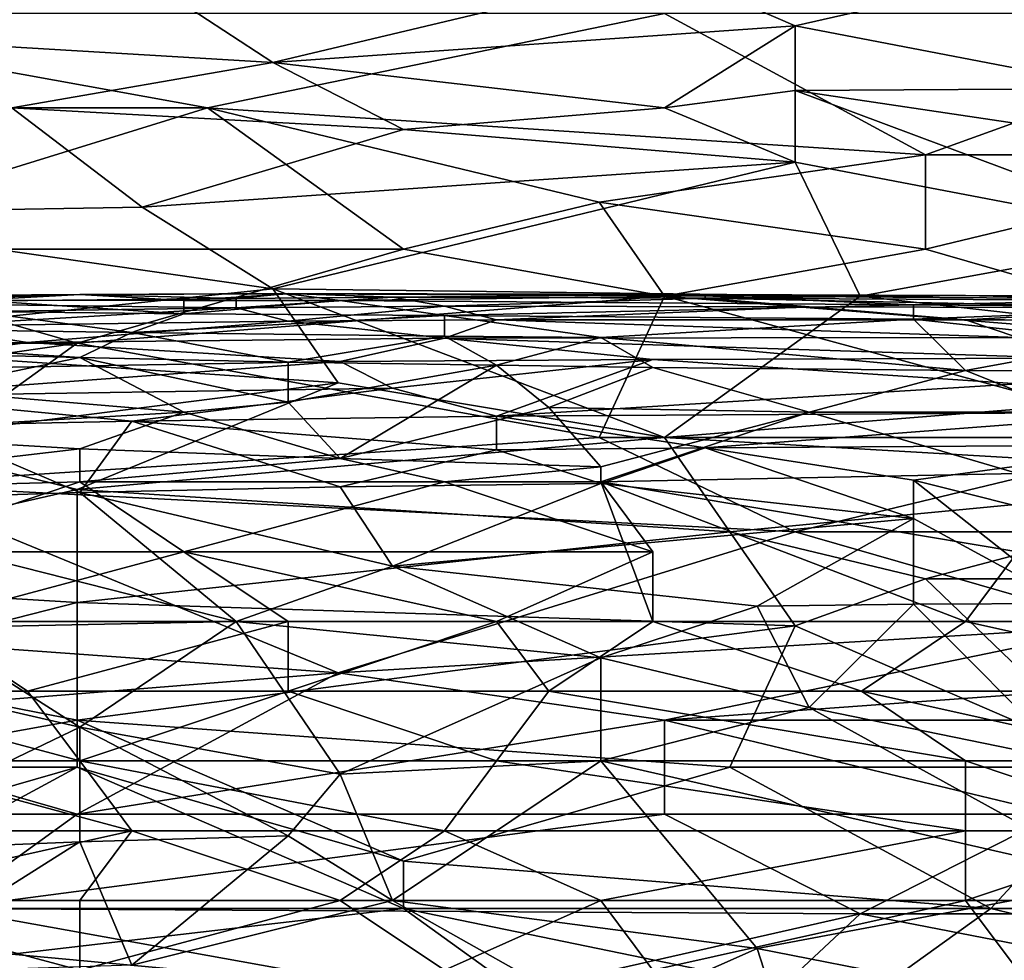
# Model space of a CAD drawing. Extents: x -160 to 10, y -10 to 160.
# Tile 305 of 450: x -0.0345 to -0.0095, y 0.2173 to 0.2411. Entities that reach past the tile are written whole.
import ezdxf

# ---------------------------------------------------------------- set-up
doc = ezdxf.new("R2010")
doc.units = 0

msp = doc.modelspace()

# ---------------------------------------------------------------- linework, layer by layer
for points in [[(-0.039681, 0.243328, 0.729236), (-0.031405, 0.242232, 0.726113), (-0.038026, 0.240652, 0.722991)], [(-0.018163, 0.242422, 0.726113), (-0.008232, 0.242492, 0.726134), (-0.014853, 0.24099, 0.722991)], [(-0.014853, 0.24099, 0.722991), (-0.008232, 0.242492, 0.726134), (-0.006577, 0.239397, 0.719868)], [(-0.038026, 0.240652, 0.722991), (-0.031405, 0.242232, 0.726113), (-0.028095, 0.240058, 0.72143)], [(-0.031405, 0.242232, 0.726113), (-0.018163, 0.242422, 0.726113), (-0.028095, 0.240058, 0.72143)], [(-0.014853, 0.24099, 0.722991), (-0.028095, 0.240058, 0.72143), (-0.018163, 0.242422, 0.726113)], [(-0.049613, 0.238909, 1.180661), (-0.02975, 0.238909, 1.180856), (-0.042992, 0.241297, 1.180875)], [(-0.02975, 0.238909, 1.180856), (-0.018163, 0.241297, 1.181162), (-0.042992, 0.241297, 1.180875)], [(-0.02975, 0.238909, 1.180856), (-0.011543, 0.237714, 1.180908), (-0.018163, 0.241297, 1.181162)], [(-0.011543, 0.237714, 1.180908), (-0.001611, 0.241297, 1.181295), (-0.018163, 0.241297, 1.181162)], [(-0.011543, 0.237714, 1.180908), (-0.001611, 0.237714, 1.180968), (-0.001611, 0.241297, 1.181295)], [(-0.028095, 0.240058, 0.72143), (-0.014853, 0.24099, 0.722991), (-0.018163, 0.238909, 0.719127)], [(-0.014853, 0.239352, 0.719868), (-0.018163, 0.238909, 0.719127), (-0.014853, 0.24099, 0.722991)], [(-0.014853, 0.239352, 0.719868), (-0.014853, 0.24099, 0.722991), (-0.006577, 0.239397, 0.719868)], [(-0.038026, 0.240652, 0.722991), (-0.028095, 0.240058, 0.72143), (-0.034716, 0.238909, 0.719505)], [(-0.028095, 0.240058, 0.72143), (-0.024784, 0.238359, 0.718307), (-0.034716, 0.238909, 0.719505)], [(-0.028095, 0.240058, 0.72143), (-0.018163, 0.238909, 0.719127), (-0.024784, 0.238359, 0.718307)], [(-0.014853, 0.239352, 0.719868), (-0.014853, 0.237531, 0.716746), (-0.018163, 0.238909, 0.719127)], [(-0.006577, 0.239397, 0.719868), (-0.003266, 0.237624, 0.716746), (-0.014853, 0.239352, 0.719868)], [(-0.003266, 0.237624, 0.716746), (-0.004922, 0.235637, 0.713624), (-0.014853, 0.239352, 0.719868)], [(-0.004922, 0.235637, 0.713624), (-0.014853, 0.237531, 0.716746), (-0.014853, 0.239352, 0.719868)], [(-0.041337, 0.235326, 1.18017), (-0.02975, 0.238909, 1.180856), (-0.049613, 0.238909, 1.180661)], [(-0.041337, 0.235326, 1.18017), (-0.024784, 0.235326, 1.180363), (-0.02975, 0.238909, 1.180856)], [(-0.034716, 0.238909, 0.719505), (-0.031405, 0.236393, 0.715185), (-0.041337, 0.236216, 0.715185)], [(-0.024784, 0.238359, 0.718307), (-0.031405, 0.236393, 0.715185), (-0.034716, 0.238909, 0.719505)], [(-0.019819, 0.23652, 1.180652), (-0.011543, 0.237714, 1.180908), (-0.02975, 0.238909, 1.180856)], [(-0.024784, 0.235326, 1.180363), (-0.019819, 0.23652, 1.180652), (-0.02975, 0.238909, 1.180856)], [(-0.024784, 0.238359, 0.718307), (-0.018163, 0.238909, 0.719127), (-0.014853, 0.237531, 0.716746)], [(-0.014853, 0.237531, 0.716746), (-0.031405, 0.236393, 0.715185), (-0.024784, 0.238359, 0.718307)], [(-0.011543, 0.235326, 1.180498), (-0.011543, 0.237714, 1.180908), (-0.019819, 0.23652, 1.180652)], [(-0.011543, 0.235326, 1.180498), (-0.001611, 0.237714, 1.180968), (-0.011543, 0.237714, 1.180908)], [(-0.001611, 0.237714, 1.180968), (-0.011543, 0.235326, 1.180498), (-0.003266, 0.232937, 1.179973)], [(-0.014853, 0.237531, 0.716746), (-0.028095, 0.23432, 0.712062), (-0.031405, 0.236393, 0.715185)], [(-0.013198, 0.234132, 0.711548), (-0.028095, 0.23432, 0.712062), (-0.014853, 0.237531, 0.716746)], [(-0.014853, 0.237531, 0.716746), (-0.004922, 0.235637, 0.713624), (-0.013198, 0.234132, 0.711548)], [(-0.024784, 0.235326, 1.180363), (-0.018163, 0.234132, 1.180186), (-0.019819, 0.23652, 1.180652)], [(-0.018163, 0.234132, 1.180186), (-0.011543, 0.235326, 1.180498), (-0.019819, 0.23652, 1.180652)], [(-0.028095, 0.23432, 0.712062), (-0.041337, 0.236216, 0.715185), (-0.031405, 0.236393, 0.715185)], [(-0.041337, 0.236216, 0.715185), (-0.028095, 0.23432, 0.712062), (-0.041337, 0.232937, 0.710528)], [(0.003354, 0.232271, 0.70894), (-0.013198, 0.234132, 0.711548), (-0.004922, 0.235637, 0.713624)], [(-0.049613, 0.232937, 1.179496), (-0.03306, 0.232937, 1.179682), (-0.041337, 0.235326, 1.18017)], [(-0.03306, 0.232937, 1.179682), (-0.024784, 0.235326, 1.180363), (-0.041337, 0.235326, 1.18017)], [(-0.03306, 0.232937, 1.179682), (-0.018163, 0.234132, 1.180186), (-0.024784, 0.235326, 1.180363)], [(-0.003266, 0.232937, 1.179973), (-0.011543, 0.235326, 1.180498), (-0.018163, 0.234132, 1.180186)], [(-0.041337, 0.232937, 0.710528), (-0.028095, 0.23432, 0.712062), (-0.02644, 0.231937, 0.70894)], [(-0.032991, 0.234178, 0.746671), (-0.027706, 0.234191, 0.746671), (-0.027706, 0.234202, 0.745225)], [(-0.032991, 0.234178, 0.745225), (-0.032991, 0.234178, 0.746671), (-0.027706, 0.234202, 0.745225)], [(-0.032991, 0.234178, 0.745225), (-0.027706, 0.234202, 0.745225), (-0.029027, 0.23407, 0.74378)], [(-0.029027, 0.23407, 0.74378), (-0.027706, 0.234202, 0.745225), (-0.025063, 0.234105, 0.74378)], [(-0.013198, 0.234132, 0.711548), (-0.018163, 0.230549, 0.707081), (-0.028095, 0.23432, 0.712062)], [(-0.018163, 0.230549, 0.707081), (-0.02644, 0.231937, 0.70894), (-0.028095, 0.23432, 0.712062)], [(-0.027706, 0.234202, 0.745225), (-0.027706, 0.234191, 0.746671), (-0.017134, 0.234172, 0.745225)], [(-0.027706, 0.234202, 0.745225), (-0.017134, 0.234172, 0.745225), (-0.025063, 0.234105, 0.74378)], [(-0.050169, 0.234056, 0.746671), (-0.035634, 0.234028, 0.748116), (-0.032991, 0.234178, 0.746671)], [(-0.050169, 0.234056, 0.746671), (-0.032991, 0.234178, 0.746671), (-0.032991, 0.234178, 0.745225)], [(-0.046205, 0.234032, 0.745225), (-0.050169, 0.234056, 0.746671), (-0.032991, 0.234178, 0.745225)], [(-0.046205, 0.234032, 0.745225), (-0.032991, 0.234178, 0.745225), (-0.039598, 0.233968, 0.74378)], [(-0.043562, 0.233626, 0.742335), (-0.039598, 0.233968, 0.74378), (-0.029027, 0.233833, 0.742335)], [(-0.039598, 0.233968, 0.74378), (-0.032991, 0.234178, 0.745225), (-0.029027, 0.23407, 0.74378)], [(-0.039598, 0.233968, 0.74378), (-0.029027, 0.23407, 0.74378), (-0.029027, 0.233833, 0.742335)], [(-0.035634, 0.234028, 0.748116), (-0.030348, 0.23402, 0.748116), (-0.032991, 0.234178, 0.746671)], [(-0.035634, 0.234028, 0.748116), (-0.030348, 0.233683, 0.749562), (-0.030348, 0.23402, 0.748116)], [(-0.035634, 0.233743, 0.749562), (-0.030348, 0.233683, 0.749562), (-0.035634, 0.234028, 0.748116)], [(-0.019819, 0.230549, 1.17912), (-0.018163, 0.234132, 1.180186), (-0.03306, 0.232937, 1.179682)], [(-0.032991, 0.234178, 0.746671), (-0.030348, 0.23402, 0.748116), (-0.027706, 0.234191, 0.746671)], [(-0.030348, 0.23402, 0.748116), (-0.026384, 0.234019, 0.748116), (-0.027706, 0.234191, 0.746671)], [(-0.030348, 0.23402, 0.748116), (-0.030348, 0.233683, 0.749562), (-0.026384, 0.234019, 0.748116)], [(-0.030348, 0.233683, 0.749562), (-0.023741, 0.23364, 0.749562), (-0.026384, 0.234019, 0.748116)], [(-0.029027, 0.233833, 0.742335), (-0.025063, 0.234105, 0.74378), (-0.023741, 0.233875, 0.742335)], [(-0.029027, 0.23407, 0.74378), (-0.025063, 0.234105, 0.74378), (-0.029027, 0.233833, 0.742335)], [(-0.027706, 0.234191, 0.746671), (-0.026384, 0.234019, 0.748116), (-0.017134, 0.234143, 0.746671)], [(-0.027706, 0.234191, 0.746671), (-0.017134, 0.234143, 0.746671), (-0.017134, 0.234172, 0.745225)], [(-0.026384, 0.234019, 0.748116), (-0.011849, 0.233912, 0.748116), (-0.017134, 0.234143, 0.746671)], [(-0.026384, 0.234019, 0.748116), (-0.023741, 0.23364, 0.749562), (-0.011849, 0.233912, 0.748116)], [(-0.025063, 0.234105, 0.74378), (-0.017134, 0.234172, 0.745225), (-0.017134, 0.234084, 0.74378)], [(-0.025063, 0.234105, 0.74378), (-0.017134, 0.234084, 0.74378), (-0.023741, 0.233875, 0.742335)], [(-0.023741, 0.233875, 0.742335), (-0.017134, 0.234084, 0.74378), (-0.014491, 0.233865, 0.742335)], [(-0.019819, 0.230549, 1.17912), (-0.004922, 0.230549, 1.179225), (-0.018163, 0.234132, 1.180186)], [(-0.018163, 0.234132, 1.180186), (-0.004922, 0.230549, 1.179225), (-0.003266, 0.232937, 1.179973)], [(-0.013198, 0.234132, 0.711548), (0.003354, 0.232271, 0.70894), (-0.018163, 0.230549, 0.707081)], [(-0.017134, 0.234172, 0.745225), (-0.017134, 0.234143, 0.746671), (-0.010527, 0.234147, 0.745225)], [(-0.017134, 0.234172, 0.745225), (-0.010527, 0.234147, 0.745225), (-0.017134, 0.234084, 0.74378)], [(-0.017134, 0.234084, 0.74378), (-0.010527, 0.234147, 0.745225), (-0.005242, 0.234024, 0.74378)], [(-0.017134, 0.234143, 0.746671), (-0.005242, 0.234054, 0.746671), (-0.010527, 0.234147, 0.745225)], [(-0.017134, 0.234143, 0.746671), (-0.011849, 0.233912, 0.748116), (-0.005242, 0.234054, 0.746671)], [(-0.017134, 0.234084, 0.74378), (-0.005242, 0.234024, 0.74378), (-0.005242, 0.233833, 0.742335)], [(-0.014491, 0.233865, 0.742335), (-0.017134, 0.234084, 0.74378), (-0.005242, 0.233833, 0.742335)], [(-0.011849, 0.233912, 0.748116), (-0.00392, 0.23385, 0.748116), (-0.005242, 0.234054, 0.746671)], [(-0.010527, 0.234147, 0.745225), (-0.005242, 0.234054, 0.746671), (0.006651, 0.234083, 0.745225)], [(-0.010527, 0.234147, 0.745225), (0.006651, 0.234083, 0.745225), (-0.005242, 0.234024, 0.74378)], [(-0.046205, 0.233418, 0.751007), (-0.03167, 0.233215, 0.751007), (-0.035634, 0.233743, 0.749562)], [(-0.043562, 0.233626, 0.742335), (-0.029027, 0.233833, 0.742335), (-0.036955, 0.233374, 0.740889)], [(-0.036955, 0.233374, 0.740889), (-0.029027, 0.233833, 0.742335), (-0.027706, 0.233499, 0.740889)], [(-0.035634, 0.233743, 0.749562), (-0.03167, 0.233215, 0.751007), (-0.030348, 0.233683, 0.749562)], [(-0.029027, 0.233833, 0.742335), (-0.023741, 0.233875, 0.742335), (-0.027706, 0.233499, 0.740889)], [(-0.027706, 0.233499, 0.740889), (-0.023741, 0.233875, 0.742335), (-0.02242, 0.233535, 0.740889)], [(-0.023741, 0.23364, 0.749562), (-0.011849, 0.233549, 0.749562), (-0.011849, 0.233912, 0.748116)], [(-0.023741, 0.233875, 0.742335), (-0.014491, 0.233865, 0.742335), (-0.02242, 0.233535, 0.740889)], [(-0.02242, 0.233535, 0.740889), (-0.014491, 0.233865, 0.742335), (-0.010527, 0.233528, 0.740889)], [(-0.014491, 0.233865, 0.742335), (-0.005242, 0.233833, 0.742335), (-0.010527, 0.233528, 0.740889)], [(-0.011849, 0.233912, 0.748116), (-0.011849, 0.233549, 0.749562), (-0.00392, 0.23385, 0.748116)], [(-0.011849, 0.233549, 0.749562), (-0.002599, 0.233485, 0.749562), (-0.00392, 0.23385, 0.748116)], [(-0.010527, 0.233528, 0.740889), (-0.005242, 0.233833, 0.742335), (-0.001277, 0.233519, 0.740889)], [(-0.027706, 0.233499, 0.740889), (-0.034313, 0.232959, 0.739475), (-0.036955, 0.233374, 0.740889)], [(-0.034313, 0.232959, 0.739475), (-0.027706, 0.233499, 0.740889), (-0.023741, 0.233065, 0.739444)], [(-0.030348, 0.233683, 0.749562), (-0.03167, 0.233215, 0.751007), (-0.023741, 0.23364, 0.749562)], [(-0.03167, 0.233215, 0.751007), (-0.023741, 0.233114, 0.751007), (-0.023741, 0.23364, 0.749562)], [(-0.027706, 0.233499, 0.740889), (-0.02242, 0.233535, 0.740889), (-0.023741, 0.233065, 0.739444)], [(-0.023741, 0.233114, 0.751007), (-0.019777, 0.233083, 0.751007), (-0.023741, 0.23364, 0.749562)], [(-0.023741, 0.23364, 0.749562), (-0.019777, 0.233083, 0.751007), (-0.011849, 0.233549, 0.749562)], [(-0.023741, 0.233065, 0.739444), (-0.02242, 0.233535, 0.740889), (-0.009206, 0.233086, 0.739444)], [(-0.02242, 0.233535, 0.740889), (-0.010527, 0.233528, 0.740889), (-0.009206, 0.233086, 0.739444)], [(-0.019777, 0.233083, 0.751007), (-0.010527, 0.232247, 0.752452), (-0.011849, 0.233549, 0.749562)], [(-0.011849, 0.233549, 0.749562), (-0.006563, 0.23297, 0.751007), (-0.002599, 0.233485, 0.749562)], [(-0.011849, 0.233549, 0.749562), (-0.010527, 0.232247, 0.752452), (-0.006563, 0.23297, 0.751007)], [(-0.010527, 0.233528, 0.740889), (-0.001277, 0.233519, 0.740889), (-0.009206, 0.233086, 0.739444)], [(-0.03167, 0.233215, 0.751007), (-0.046205, 0.233418, 0.751007), (-0.032991, 0.232578, 0.752452)], [(-0.032991, 0.232578, 0.752452), (-0.046205, 0.233418, 0.751007), (-0.04092, 0.23277, 0.752452)], [(-0.034313, 0.232959, 0.739475), (-0.04092, 0.232817, 0.739444), (-0.036955, 0.233374, 0.740889)], [(-0.027706, 0.232459, 0.752452), (-0.03167, 0.233215, 0.751007), (-0.032991, 0.232578, 0.752452)], [(-0.023741, 0.233114, 0.751007), (-0.03167, 0.233215, 0.751007), (-0.027706, 0.232459, 0.752452)], [(-0.04092, 0.232817, 0.739444), (-0.034313, 0.232959, 0.739475), (-0.039598, 0.232248, 0.737998)], [(-0.039598, 0.232248, 0.737998), (-0.034313, 0.232959, 0.739475), (-0.026384, 0.232476, 0.737998)], [(-0.034313, 0.232959, 0.739475), (-0.023741, 0.233065, 0.739444), (-0.026384, 0.232476, 0.737998)], [(-0.02242, 0.232379, 0.752452), (-0.023741, 0.233114, 0.751007), (-0.027706, 0.232459, 0.752452)], [(-0.018456, 0.232526, 0.737998), (-0.026384, 0.232476, 0.737998), (-0.023741, 0.233065, 0.739444)], [(-0.023741, 0.233114, 0.751007), (-0.02242, 0.232379, 0.752452), (-0.019777, 0.233083, 0.751007)], [(-0.023741, 0.233065, 0.739444), (-0.009206, 0.233086, 0.739444), (-0.007884, 0.232563, 0.737998)], [(-0.018456, 0.232526, 0.737998), (-0.023741, 0.233065, 0.739444), (-0.007884, 0.232563, 0.737998)], [(-0.02242, 0.232379, 0.752452), (-0.018456, 0.232324, 0.752452), (-0.019777, 0.233083, 0.751007)], [(-0.010527, 0.232247, 0.752452), (-0.019777, 0.233083, 0.751007), (-0.018456, 0.232324, 0.752452)], [(-0.010527, 0.232247, 0.752452), (0.002687, 0.232174, 0.752452), (-0.006563, 0.23297, 0.751007)], [(-0.057889, 0.229355, 1.178228), (-0.03306, 0.232937, 1.179682), (-0.049613, 0.232937, 1.179496)], [(-0.038026, 0.229355, 1.178441), (-0.03306, 0.232937, 1.179682), (-0.057889, 0.229355, 1.178228)], [(-0.041337, 0.232937, 0.710528), (-0.02644, 0.231937, 0.70894), (-0.038026, 0.230462, 0.707379)], [(-0.04092, 0.23277, 0.752452), (-0.036955, 0.231749, 0.753898), (-0.032991, 0.232578, 0.752452)], [(-0.03306, 0.232937, 1.179682), (-0.038026, 0.229355, 1.178441), (-0.019819, 0.230549, 1.17912)], [(-0.039598, 0.232248, 0.737998), (-0.026384, 0.232476, 0.737998), (-0.038277, 0.2316, 0.736553)], [(-0.038277, 0.2316, 0.736553), (-0.026384, 0.232476, 0.737998), (-0.025063, 0.231803, 0.736553)], [(-0.036955, 0.231749, 0.753898), (-0.030348, 0.23119, 0.754271), (-0.032991, 0.232578, 0.752452)], [(-0.030348, 0.23119, 0.754271), (-0.027706, 0.231443, 0.753898), (-0.032991, 0.232578, 0.752452)], [(-0.032991, 0.232578, 0.752452), (-0.027706, 0.231443, 0.753898), (-0.027706, 0.232459, 0.752452)], [(-0.027706, 0.231443, 0.753898), (-0.02242, 0.232379, 0.752452), (-0.027706, 0.232459, 0.752452)], [(-0.026384, 0.232476, 0.737998), (-0.018456, 0.232526, 0.737998), (-0.025063, 0.231803, 0.736553)], [(-0.018456, 0.232526, 0.737998), (-0.02242, 0.231087, 0.735108), (-0.025063, 0.231803, 0.736553)], [(-0.009206, 0.231905, 0.736553), (-0.02242, 0.231087, 0.735108), (-0.018456, 0.232526, 0.737998)], [(-0.018456, 0.232526, 0.737998), (-0.007884, 0.232563, 0.737998), (-0.009206, 0.231905, 0.736553)], [(-0.027706, 0.231443, 0.753898), (-0.026384, 0.230014, 0.755343), (-0.02242, 0.232379, 0.752452)], [(-0.02242, 0.232379, 0.752452), (-0.026384, 0.230014, 0.755343), (-0.021098, 0.231313, 0.753898)], [(-0.02242, 0.232379, 0.752452), (-0.021098, 0.231313, 0.753898), (-0.018456, 0.232324, 0.752452)], [(-0.021098, 0.231313, 0.753898), (-0.014491, 0.23119, 0.753958), (-0.018456, 0.232324, 0.752452)], [(-0.018456, 0.232324, 0.752452), (-0.014491, 0.23119, 0.753958), (-0.010527, 0.232247, 0.752452)], [(-0.018163, 0.230549, 0.707081), (0.003354, 0.232271, 0.70894), (-0.001611, 0.229581, 0.705817)], [(-0.014491, 0.23119, 0.753958), (-0.007884, 0.23119, 0.753851), (-0.010527, 0.232247, 0.752452)], [(-0.010527, 0.232247, 0.752452), (-0.007884, 0.23119, 0.753851), (0.002687, 0.232174, 0.752452)], [(-0.036955, 0.231749, 0.753898), (-0.039598, 0.230649, 0.755343), (-0.030348, 0.23119, 0.754271)], [(-0.025063, 0.231803, 0.736553), (-0.03167, 0.230959, 0.735108), (-0.038277, 0.2316, 0.736553)], [(-0.03306, 0.229232, 0.705817), (-0.038026, 0.230462, 0.707379), (-0.02644, 0.231937, 0.70894)], [(-0.03306, 0.229232, 0.705817), (-0.02644, 0.231937, 0.70894), (-0.018163, 0.230549, 0.707081)], [(-0.02242, 0.231087, 0.735108), (-0.03167, 0.230959, 0.735108), (-0.025063, 0.231803, 0.736553)], [(-0.005242, 0.23119, 0.735146), (-0.02242, 0.231087, 0.735108), (-0.009206, 0.231905, 0.736553)], [(-0.03167, 0.230959, 0.735108), (-0.036955, 0.230854, 0.735108), (-0.038277, 0.2316, 0.736553)], [(-0.030348, 0.23119, 0.754271), (-0.026384, 0.230014, 0.755343), (-0.027706, 0.231443, 0.753898)], [(-0.026384, 0.230014, 0.755343), (-0.019777, 0.229808, 0.755343), (-0.021098, 0.231313, 0.753898)], [(-0.014491, 0.23119, 0.753958), (-0.021098, 0.231313, 0.753898), (-0.019777, 0.229808, 0.755343)], [(-0.030348, 0.23119, 0.754271), (-0.039598, 0.230649, 0.755343), (-0.032991, 0.23026, 0.755343)], [(-0.036955, 0.230854, 0.735108), (-0.03167, 0.230959, 0.735108), (-0.032991, 0.229152, 0.732217)], [(-0.026384, 0.230014, 0.755343), (-0.030348, 0.23119, 0.754271), (-0.032991, 0.23026, 0.755343)], [(-0.032991, 0.229152, 0.732217), (-0.03167, 0.230959, 0.735108), (-0.026384, 0.229299, 0.732217)], [(-0.03167, 0.230959, 0.735108), (-0.02242, 0.231087, 0.735108), (-0.02242, 0.230237, 0.733662)], [(-0.026384, 0.229299, 0.732217), (-0.03167, 0.230959, 0.735108), (-0.02242, 0.230237, 0.733662)], [(-0.02242, 0.231087, 0.735108), (-0.005242, 0.23119, 0.735146), (-0.017134, 0.230287, 0.733662)], [(-0.02242, 0.230237, 0.733662), (-0.02242, 0.231087, 0.735108), (-0.017134, 0.230287, 0.733662)], [(-0.019777, 0.229421, 0.755653), (-0.009206, 0.229632, 0.755343), (-0.014491, 0.23119, 0.753958)], [(-0.019777, 0.229808, 0.755343), (-0.019777, 0.229421, 0.755653), (-0.014491, 0.23119, 0.753958)], [(-0.017134, 0.230287, 0.733662), (-0.005242, 0.23119, 0.735146), (-0.005242, 0.230363, 0.733662)], [(-0.007884, 0.23119, 0.753851), (-0.014491, 0.23119, 0.753958), (-0.009206, 0.229632, 0.755343)], [(-0.04092, 0.2289, 0.732217), (-0.036955, 0.230854, 0.735108), (-0.032991, 0.229152, 0.732217)], [(-0.03306, 0.229232, 0.705817), (-0.042992, 0.226966, 0.703576), (-0.038026, 0.230462, 0.707379)], [(-0.039598, 0.230649, 0.755343), (-0.042241, 0.229182, 0.756789), (-0.032991, 0.23026, 0.755343)], [(-0.038026, 0.229355, 1.178441), (-0.014853, 0.22816, 1.178277), (-0.019819, 0.230549, 1.17912)], [(-0.016508, 0.22816, 0.704345), (-0.03306, 0.229232, 0.705817), (-0.018163, 0.230549, 0.707081)], [(-0.014853, 0.22816, 1.178277), (-0.004922, 0.230549, 1.179225), (-0.019819, 0.230549, 1.17912)], [(-0.016508, 0.22816, 0.704345), (-0.018163, 0.230549, 0.707081), (-0.001611, 0.229581, 0.705817)], [(-0.003266, 0.22816, 1.178348), (-0.004922, 0.230549, 1.179225), (-0.014853, 0.22816, 1.178277)], [(-0.042241, 0.229182, 0.756789), (-0.032991, 0.229421, 0.756054), (-0.032991, 0.23026, 0.755343)], [(-0.032991, 0.23026, 0.755343), (-0.032991, 0.229421, 0.756054), (-0.026384, 0.230014, 0.755343)], [(-0.019777, 0.229384, 0.732217), (-0.026384, 0.229299, 0.732217), (-0.02242, 0.230237, 0.733662)], [(-0.017134, 0.230287, 0.733662), (-0.019777, 0.229384, 0.732217), (-0.02242, 0.230237, 0.733662)], [(-0.011849, 0.228496, 0.730772), (-0.019777, 0.229384, 0.732217), (-0.017134, 0.230287, 0.733662)], [(-0.017134, 0.230287, 0.733662), (-0.005242, 0.230363, 0.733662), (-0.011849, 0.229464, 0.732217)], [(-0.011849, 0.229464, 0.732217), (-0.011849, 0.228496, 0.730772), (-0.017134, 0.230287, 0.733662)], [(-0.00392, 0.227476, 0.729326), (-0.011849, 0.229464, 0.732217), (-0.005242, 0.230363, 0.733662)], [(-0.032991, 0.229421, 0.756054), (-0.023741, 0.229421, 0.755747), (-0.026384, 0.230014, 0.755343)], [(-0.026384, 0.230014, 0.755343), (-0.023741, 0.229421, 0.755747), (-0.019777, 0.229808, 0.755343)], [(-0.023741, 0.229421, 0.755747), (-0.019777, 0.229421, 0.755653), (-0.019777, 0.229808, 0.755343)], [(-0.019777, 0.229421, 0.755653), (-0.009206, 0.227652, 0.7566), (-0.009206, 0.229632, 0.755343)], [(-0.011543, 0.226966, 0.703032), (-0.016508, 0.22816, 0.704345), (-0.001611, 0.229581, 0.705817)], [(-0.007884, 0.226337, 0.727881), (-0.011849, 0.229464, 0.732217), (-0.00392, 0.227476, 0.729326)], [(-0.011849, 0.228496, 0.730772), (-0.011849, 0.229464, 0.732217), (-0.007884, 0.226337, 0.727881)], [(-0.011543, 0.226966, 0.703032), (-0.001611, 0.229581, 0.705817), (0.000044, 0.226966, 0.703006)], [(-0.02644, 0.224578, 1.176416), (-0.038026, 0.229355, 1.178441), (-0.042992, 0.225772, 1.176804)], [(-0.03306, 0.229232, 0.705817), (-0.03306, 0.226365, 0.702695), (-0.042992, 0.226966, 0.703576)], [(-0.032991, 0.229421, 0.756054), (-0.042241, 0.229182, 0.756789), (-0.038277, 0.227652, 0.757513)], [(-0.030348, 0.227652, 0.757092), (-0.032991, 0.229421, 0.756054), (-0.038277, 0.227652, 0.757513)], [(-0.038026, 0.229355, 1.178441), (-0.02644, 0.224578, 1.176416), (-0.014853, 0.22816, 1.178277)], [(-0.03306, 0.226365, 0.702695), (-0.03306, 0.229232, 0.705817), (-0.016508, 0.22816, 0.704345)], [(-0.032991, 0.229421, 0.756054), (-0.030348, 0.227652, 0.757092), (-0.023741, 0.229421, 0.755747)], [(-0.032991, 0.229152, 0.732217), (-0.026384, 0.229299, 0.732217), (-0.025063, 0.227282, 0.729326)], [(-0.030348, 0.227652, 0.757092), (-0.018456, 0.227652, 0.756749), (-0.023741, 0.229421, 0.755747)], [(-0.019777, 0.229384, 0.732217), (-0.025063, 0.227282, 0.729326), (-0.026384, 0.229299, 0.732217)], [(-0.011849, 0.228496, 0.730772), (-0.025063, 0.227282, 0.729326), (-0.019777, 0.229384, 0.732217)], [(-0.019777, 0.229421, 0.755653), (-0.023741, 0.229421, 0.755747), (-0.018456, 0.227652, 0.756749)], [(-0.009206, 0.227652, 0.7566), (-0.019777, 0.229421, 0.755653), (-0.010527, 0.225883, 0.757324)], [(-0.010527, 0.225883, 0.757324), (-0.019777, 0.229421, 0.755653), (-0.018456, 0.225883, 0.75748)], [(-0.019777, 0.229421, 0.755653), (-0.018456, 0.227652, 0.756749), (-0.018456, 0.225883, 0.75748)], [(-0.029027, 0.225883, 0.727741), (-0.04092, 0.2289, 0.732217), (-0.032991, 0.229152, 0.732217)], [(-0.025063, 0.227282, 0.729326), (-0.029027, 0.225883, 0.727741), (-0.032991, 0.229152, 0.732217)], [(-0.036955, 0.225725, 0.727881), (-0.04092, 0.2289, 0.732217), (-0.029027, 0.225883, 0.727741)], [(-0.015813, 0.226268, 0.727881), (-0.025063, 0.227282, 0.729326), (-0.011849, 0.228496, 0.730772)], [(-0.011849, 0.226323, 0.727881), (-0.015813, 0.226268, 0.727881), (-0.011849, 0.228496, 0.730772)], [(-0.011849, 0.226323, 0.727881), (-0.011849, 0.228496, 0.730772), (-0.007884, 0.226337, 0.727881)], [(-0.03306, 0.226365, 0.702695), (-0.016508, 0.22816, 0.704345), (-0.014853, 0.225772, 0.701833)], [(-0.02644, 0.224578, 1.176416), (-0.006577, 0.225772, 1.177246), (-0.014853, 0.22816, 1.178277)], [(-0.011543, 0.226966, 0.703032), (-0.014853, 0.225772, 0.701833), (-0.016508, 0.22816, 0.704345)], [(-0.014853, 0.22816, 1.178277), (-0.006577, 0.225772, 1.177246), (-0.003266, 0.22816, 1.178348)], [(-0.030348, 0.227652, 0.757092), (-0.038277, 0.227652, 0.757513), (-0.036955, 0.225883, 0.758268)], [(-0.036955, 0.225883, 0.758268), (-0.027706, 0.225883, 0.757771), (-0.030348, 0.227652, 0.757092)], [(-0.02242, 0.225883, 0.757577), (-0.018456, 0.227652, 0.756749), (-0.030348, 0.227652, 0.757092)], [(-0.027706, 0.225883, 0.757771), (-0.02242, 0.225883, 0.757577), (-0.030348, 0.227652, 0.757092)], [(-0.02242, 0.225883, 0.757577), (-0.018456, 0.225883, 0.75748), (-0.018456, 0.227652, 0.756749)], [(-0.005242, 0.225883, 0.757266), (-0.009206, 0.227652, 0.7566), (-0.010527, 0.225883, 0.757324)], [(-0.029027, 0.225883, 0.727741), (-0.025063, 0.227282, 0.729326), (-0.019777, 0.224957, 0.726435)], [(-0.015813, 0.226268, 0.727881), (-0.019777, 0.224957, 0.726435), (-0.025063, 0.227282, 0.729326)], [(-0.03306, 0.226365, 0.702695), (-0.039681, 0.224671, 0.701134), (-0.042992, 0.226966, 0.703576)], [(-0.014853, 0.225772, 0.701833), (-0.011543, 0.226966, 0.703032), (-0.006577, 0.222189, 0.698366)], [(0.000044, 0.226966, 0.703006), (-0.006577, 0.222189, 0.698366), (-0.011543, 0.226966, 0.703032)], [(-0.03306, 0.226365, 0.702695), (-0.03306, 0.223383, 0.699731), (-0.039681, 0.224671, 0.701134)], [(-0.03306, 0.223383, 0.699731), (-0.03306, 0.226365, 0.702695), (-0.014853, 0.225772, 0.701833)], [(-0.019777, 0.224957, 0.726435), (-0.015813, 0.226268, 0.727881), (-0.014491, 0.223703, 0.72499)], [(-0.015813, 0.226268, 0.727881), (-0.011849, 0.226323, 0.727881), (-0.014491, 0.223703, 0.72499)], [(-0.014491, 0.223703, 0.72499), (-0.011849, 0.226323, 0.727881), (-0.007884, 0.222349, 0.723545)], [(-0.007884, 0.222349, 0.723545), (-0.011849, 0.226323, 0.727881), (-0.007884, 0.226337, 0.727881)], [(-0.041337, 0.223383, 1.175545), (-0.02644, 0.224578, 1.176416), (-0.042992, 0.225772, 1.176804)], [(-0.034313, 0.224114, 0.758538), (-0.036955, 0.225883, 0.758268), (-0.039598, 0.224114, 0.758932)], [(-0.029027, 0.225883, 0.727741), (-0.032991, 0.223206, 0.72499), (-0.036955, 0.225725, 0.727881)], [(-0.034313, 0.224114, 0.758538), (-0.027706, 0.225883, 0.757771), (-0.036955, 0.225883, 0.758268)], [(-0.036955, 0.224114, 0.726091), (-0.036955, 0.225725, 0.727881), (-0.032991, 0.223206, 0.72499)], [(-0.027706, 0.224114, 0.758206), (-0.027706, 0.225883, 0.757771), (-0.034313, 0.224114, 0.758538)], [(-0.016508, 0.222189, 0.698397), (-0.03306, 0.223383, 0.699731), (-0.014853, 0.225772, 0.701833)], [(-0.032991, 0.223206, 0.72499), (-0.029027, 0.225883, 0.727741), (-0.026384, 0.222011, 0.723545)], [(-0.029027, 0.225883, 0.727741), (-0.019777, 0.224957, 0.726435), (-0.026384, 0.222011, 0.723545)], [(-0.027706, 0.224114, 0.758206), (-0.021098, 0.224114, 0.757977), (-0.02242, 0.225883, 0.757577)], [(-0.027706, 0.224114, 0.758206), (-0.02242, 0.225883, 0.757577), (-0.027706, 0.225883, 0.757771)], [(-0.018163, 0.223383, 1.175864), (-0.006577, 0.225772, 1.177246), (-0.02644, 0.224578, 1.176416)], [(-0.021098, 0.224114, 0.757977), (-0.018456, 0.225883, 0.75748), (-0.02242, 0.225883, 0.757577)], [(-0.021098, 0.224114, 0.757977), (-0.01317, 0.224114, 0.757797), (-0.018456, 0.225883, 0.75748)], [(-0.01317, 0.224114, 0.757797), (-0.010527, 0.225883, 0.757324), (-0.018456, 0.225883, 0.75748)], [(-0.018163, 0.223383, 1.175864), (-0.001611, 0.224578, 1.176616), (-0.006577, 0.225772, 1.177246)], [(-0.016508, 0.222189, 0.698397), (-0.014853, 0.225772, 0.701833), (-0.006577, 0.222189, 0.698366)], [(-0.01317, 0.224114, 0.757797), (-0.002599, 0.224114, 0.757662), (-0.010527, 0.225883, 0.757324)], [(-0.002599, 0.224114, 0.757662), (-0.005242, 0.225883, 0.757266), (-0.010527, 0.225883, 0.757324)], [(-0.026384, 0.222011, 0.723545), (-0.019777, 0.224957, 0.726435), (-0.019777, 0.222345, 0.723726)], [(-0.019777, 0.224957, 0.726435), (-0.014491, 0.223703, 0.72499), (-0.019777, 0.222345, 0.723726)], [(-0.02644, 0.224578, 1.176416), (-0.041337, 0.223383, 1.175545), (-0.03306, 0.220995, 1.174205)], [(-0.039681, 0.222189, 0.698747), (-0.039681, 0.224671, 0.701134), (-0.03306, 0.223383, 0.699731)], [(-0.018163, 0.223383, 1.175864), (-0.02644, 0.224578, 1.176416), (-0.03306, 0.220995, 1.174205)], [(-0.008232, 0.223383, 1.175907), (-0.001611, 0.224578, 1.176616), (-0.018163, 0.223383, 1.175864)], [(-0.032991, 0.222345, 0.758659), (-0.034313, 0.224114, 0.758538), (-0.039598, 0.224114, 0.758932)], [(-0.038277, 0.222345, 0.759064), (-0.032991, 0.222345, 0.758659), (-0.039598, 0.224114, 0.758932)], [(-0.036955, 0.224114, 0.726091), (-0.032991, 0.223206, 0.72499), (-0.039598, 0.220028, 0.722099)], [(-0.032991, 0.222345, 0.758659), (-0.027706, 0.224114, 0.758206), (-0.034313, 0.224114, 0.758538)], [(-0.027706, 0.224114, 0.758206), (-0.032991, 0.222345, 0.758659), (-0.02242, 0.222345, 0.758169)], [(-0.02242, 0.222345, 0.758169), (-0.021098, 0.224114, 0.757977), (-0.027706, 0.224114, 0.758206)], [(-0.02242, 0.222345, 0.758169), (-0.010527, 0.222345, 0.757887), (-0.021098, 0.224114, 0.757977)], [(-0.010527, 0.222345, 0.757887), (-0.01317, 0.224114, 0.757797), (-0.021098, 0.224114, 0.757977)], [(-0.005242, 0.222345, 0.757827), (-0.002599, 0.224114, 0.757662), (-0.01317, 0.224114, 0.757797)], [(-0.010527, 0.222345, 0.757887), (-0.005242, 0.222345, 0.757827), (-0.01317, 0.224114, 0.757797)], [(-0.006563, 0.219331, 0.720654), (-0.019777, 0.222345, 0.723726), (-0.014491, 0.223703, 0.72499)], [(-0.007884, 0.222349, 0.723545), (-0.006563, 0.219331, 0.720654), (-0.014491, 0.223703, 0.72499)], [(-0.056233, 0.220995, 1.17392), (-0.03306, 0.220995, 1.174205), (-0.041337, 0.223383, 1.175545)], [(-0.03306, 0.222189, 0.69861), (-0.039681, 0.222189, 0.698747), (-0.03306, 0.223383, 0.699731)], [(-0.018163, 0.220995, 1.174378), (-0.018163, 0.223383, 1.175864), (-0.03306, 0.220995, 1.174205)], [(-0.016508, 0.222189, 0.698397), (-0.024784, 0.2198, 0.696497), (-0.03306, 0.223383, 0.699731)], [(-0.03306, 0.222189, 0.69861), (-0.03306, 0.223383, 0.699731), (-0.024784, 0.2198, 0.696497)], [(-0.008232, 0.223383, 1.175907), (-0.018163, 0.223383, 1.175864), (-0.008232, 0.220995, 1.174423)], [(-0.008232, 0.220995, 1.174423), (-0.018163, 0.223383, 1.175864), (-0.018163, 0.220995, 1.174378)], [(-0.032991, 0.223206, 0.72499), (-0.032991, 0.220294, 0.722099), (-0.039598, 0.220028, 0.722099)], [(-0.026384, 0.222011, 0.723545), (-0.027706, 0.220444, 0.722099), (-0.032991, 0.223206, 0.72499)], [(-0.032991, 0.220294, 0.722099), (-0.032991, 0.223206, 0.72499), (-0.027706, 0.220444, 0.722099)], [(-0.044884, 0.220576, 0.759648), (-0.03167, 0.220576, 0.758543), (-0.038277, 0.222345, 0.759064)], [(-0.03167, 0.220576, 0.758543), (-0.032991, 0.222345, 0.758659), (-0.038277, 0.222345, 0.759064)], [(-0.023741, 0.220576, 0.758179), (-0.02242, 0.222345, 0.758169), (-0.032991, 0.222345, 0.758659)], [(-0.03167, 0.220576, 0.758543), (-0.023741, 0.220576, 0.758179), (-0.032991, 0.222345, 0.758659)], [(-0.019777, 0.222345, 0.723726), (-0.025063, 0.218807, 0.720492), (-0.026384, 0.222011, 0.723545)], [(-0.015813, 0.217588, 0.719208), (-0.025063, 0.218807, 0.720492), (-0.019777, 0.222345, 0.723726)], [(-0.023741, 0.220576, 0.758179), (-0.010527, 0.220576, 0.757827), (-0.02242, 0.222345, 0.758169)], [(-0.010527, 0.220576, 0.757827), (-0.010527, 0.222345, 0.757887), (-0.02242, 0.222345, 0.758169)], [(-0.015813, 0.217588, 0.719208), (-0.019777, 0.222345, 0.723726), (-0.006563, 0.219331, 0.720654)], [(-0.005242, 0.220576, 0.75775), (-0.005242, 0.222345, 0.757827), (-0.010527, 0.222345, 0.757887)], [(-0.010527, 0.220576, 0.757827), (-0.005242, 0.220576, 0.75775), (-0.010527, 0.222345, 0.757887)], [(-0.041337, 0.2198, 0.696706), (-0.039681, 0.222189, 0.698747), (-0.03306, 0.222189, 0.69861)], [(-0.041337, 0.2198, 0.696706), (-0.03306, 0.222189, 0.69861), (-0.039681, 0.218606, 0.69577)], [(-0.039681, 0.218606, 0.69577), (-0.03306, 0.222189, 0.69861), (-0.024784, 0.218606, 0.695594)], [(-0.03306, 0.222189, 0.69861), (-0.024784, 0.2198, 0.696497), (-0.024784, 0.218606, 0.695594)], [(-0.027706, 0.220444, 0.722099), (-0.026384, 0.222011, 0.723545), (-0.025063, 0.218807, 0.720492)], [(-0.009887, 0.218606, 0.695457), (-0.024784, 0.2198, 0.696497), (-0.016508, 0.222189, 0.698397)], [(-0.006577, 0.222189, 0.698366), (-0.009887, 0.218606, 0.695457), (-0.016508, 0.222189, 0.698397)], [(-0.001611, 0.218606, 0.695423), (-0.009887, 0.218606, 0.695457), (-0.006577, 0.222189, 0.698366)], [(-0.056233, 0.220995, 1.17392), (-0.036371, 0.218606, 1.172523), (-0.03306, 0.220995, 1.174205)], [(-0.036371, 0.218606, 1.172523), (-0.013198, 0.21847, 1.172621), (-0.018163, 0.220995, 1.174378)], [(-0.036371, 0.218606, 1.172523), (-0.018163, 0.220995, 1.174378), (-0.03306, 0.220995, 1.174205)], [(-0.013198, 0.21847, 1.172621), (-0.008232, 0.220995, 1.174423), (-0.018163, 0.220995, 1.174378)], [(-0.013198, 0.21847, 1.172621), (-0.001611, 0.218468, 1.172621), (-0.008232, 0.220995, 1.174423)], [(-0.039598, 0.218807, 0.758964), (-0.03167, 0.220576, 0.758543), (-0.044884, 0.220576, 0.759648)], [(-0.039598, 0.218807, 0.758964), (-0.032991, 0.218807, 0.75843), (-0.03167, 0.220576, 0.758543)], [(-0.032991, 0.218807, 0.75843), (-0.026384, 0.218807, 0.758079), (-0.03167, 0.220576, 0.758543)], [(-0.03167, 0.220576, 0.758543), (-0.026384, 0.218807, 0.758079), (-0.023741, 0.220576, 0.758179)], [(-0.026384, 0.218807, 0.758079), (-0.019777, 0.218807, 0.75782), (-0.023741, 0.220576, 0.758179)], [(-0.019777, 0.218807, 0.75782), (-0.010527, 0.220576, 0.757827), (-0.023741, 0.220576, 0.758179)], [(-0.019777, 0.218807, 0.75782), (-0.010527, 0.218807, 0.757574), (-0.010527, 0.220576, 0.757827)], [(-0.010527, 0.218807, 0.757574), (-0.00392, 0.218807, 0.757499), (-0.005242, 0.220576, 0.75775)], [(-0.010527, 0.218807, 0.757574), (-0.005242, 0.220576, 0.75775), (-0.010527, 0.220576, 0.757827)], [(-0.039598, 0.220028, 0.722099), (-0.032991, 0.220294, 0.722099), (-0.038277, 0.216953, 0.719208)], [(-0.038277, 0.216953, 0.719208), (-0.032991, 0.220294, 0.722099), (-0.03167, 0.217168, 0.719208)], [(-0.027706, 0.220444, 0.722099), (-0.03167, 0.217168, 0.719208), (-0.032991, 0.220294, 0.722099)], [(-0.03167, 0.217168, 0.719208), (-0.027706, 0.220444, 0.722099), (-0.025063, 0.218807, 0.720492)], [(-0.024784, 0.218606, 0.695594), (-0.024784, 0.2198, 0.696497), (-0.009887, 0.218606, 0.695457)], [(-0.015813, 0.217588, 0.719208), (-0.006563, 0.219331, 0.720654), (-0.007884, 0.216032, 0.717763)], [(-0.032991, 0.217038, 0.758115), (-0.032991, 0.218807, 0.75843), (-0.039598, 0.218807, 0.758964)], [(-0.036955, 0.215269, 0.758005), (-0.032991, 0.217038, 0.758115), (-0.039598, 0.218807, 0.758964)], [(-0.032991, 0.217038, 0.758115), (-0.023741, 0.217038, 0.757591), (-0.026384, 0.218807, 0.758079)], [(-0.032991, 0.218807, 0.75843), (-0.032991, 0.217038, 0.758115), (-0.026384, 0.218807, 0.758079)], [(-0.03167, 0.217168, 0.719208), (-0.025063, 0.218807, 0.720492), (-0.019777, 0.215832, 0.717763)], [(-0.023741, 0.217038, 0.757591), (-0.019777, 0.218807, 0.75782), (-0.026384, 0.218807, 0.758079)], [(-0.025063, 0.218807, 0.720492), (-0.015813, 0.217588, 0.719208), (-0.019777, 0.215832, 0.717763)], [(-0.023741, 0.217038, 0.757591), (-0.018456, 0.217038, 0.757387), (-0.019777, 0.218807, 0.75782)], [(-0.018456, 0.217038, 0.757387), (-0.010527, 0.218807, 0.757574), (-0.019777, 0.218807, 0.75782)], [(-0.018456, 0.217038, 0.757387), (-0.007884, 0.215269, 0.756701), (-0.010527, 0.218807, 0.757574)], [(-0.007884, 0.215269, 0.756701), (-0.00392, 0.218807, 0.757499), (-0.010527, 0.218807, 0.757574)], [(-0.041337, 0.216218, 1.170664), (-0.023129, 0.216218, 1.170811), (-0.036371, 0.218606, 1.172523)], [(-0.039681, 0.218606, 0.69577), (-0.024784, 0.218606, 0.695594), (-0.034716, 0.217443, 0.694889)], [(-0.036371, 0.218606, 1.172523), (-0.023129, 0.216218, 1.170811), (-0.013198, 0.21847, 1.172621)], [(-0.034716, 0.217443, 0.694889), (-0.024784, 0.218606, 0.695594), (-0.021474, 0.216218, 0.693964)], [(-0.024784, 0.218606, 0.695594), (-0.009887, 0.218606, 0.695457), (-0.013198, 0.216218, 0.693917)], [(-0.021474, 0.216218, 0.693964), (-0.024784, 0.218606, 0.695594), (-0.013198, 0.216218, 0.693917)], [(-0.023129, 0.216218, 1.170811), (-0.018163, 0.213829, 1.168808), (-0.013198, 0.21847, 1.172621)], [(-0.001611, 0.216218, 1.170852), (-0.013198, 0.21847, 1.172621), (-0.018163, 0.213829, 1.168808)], [(-0.013198, 0.216218, 0.693917), (-0.009887, 0.218606, 0.695457), (0.000044, 0.216218, 0.69387)], [(-0.013198, 0.21847, 1.172621), (-0.001611, 0.216218, 1.170852), (-0.001611, 0.218468, 1.172621)], [(0.000044, 0.216218, 0.69387), (-0.009887, 0.218606, 0.695457), (-0.001611, 0.218606, 0.695423)], [(-0.015813, 0.217588, 0.719208), (-0.014491, 0.2135, 0.715731), (-0.019777, 0.215832, 0.717763)], [(-0.015813, 0.217588, 0.719208), (-0.007884, 0.216032, 0.717763), (-0.014491, 0.2135, 0.715731)], [(-0.042992, 0.215023, 0.693596), (-0.034716, 0.217443, 0.694889), (-0.021474, 0.216218, 0.693964)]]:
    msp.add_3dface(points)

doc.saveas('drawing.dxf')
